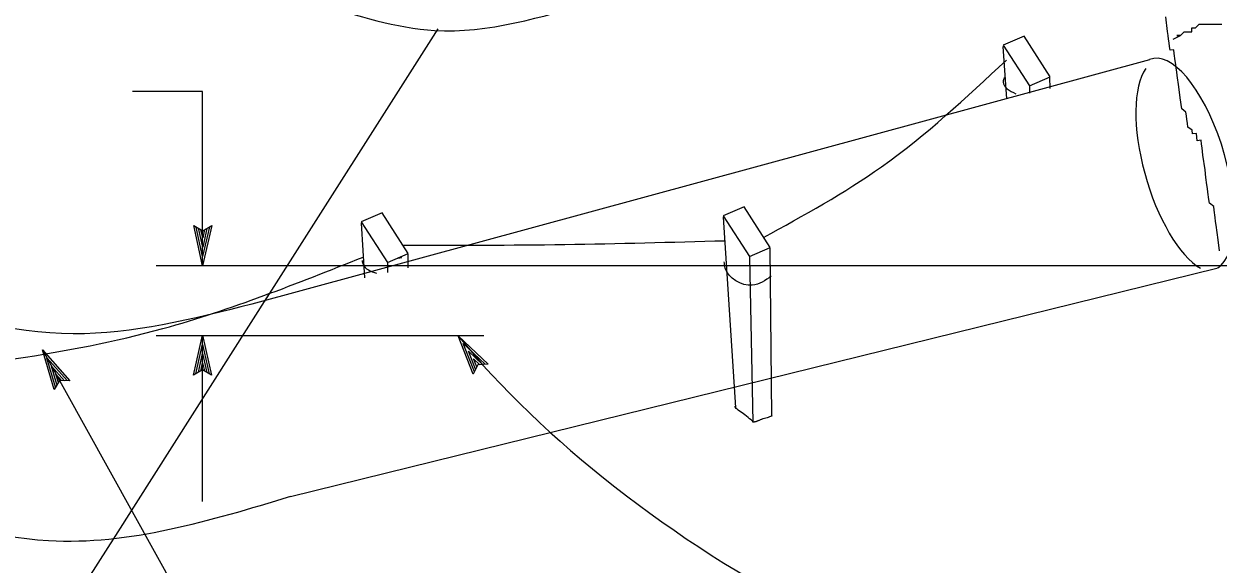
# Model space of a CAD drawing. Extents: x 6707406 to 6714471, y 1868570 to 1872341.
# Drawn here: x 6707735.3 to 6707906.2, y 1870192.8 to 1870270 of the extents above; entities that cross this region are included whole.
import ezdxf

# ---------------------------------------------------------------- set-up
doc = ezdxf.new("R2010")
doc.units = 0
doc.layers.add('56 Stg 3 Anno', color=7, linetype='Continuous')
doc.layers.add('60 Nongeo Data', color=7, linetype='Continuous')

msp = doc.modelspace()

# ---------------------------------------------------------------- linework, layer by layer
at = {"layer": '56 Stg 3 Anno'}
for p, q in [((6707760.89, 1870260.36), (6707750.85, 1870260.36)), ((6707760.89, 1870235.45), (6707760.89, 1870260.36)), ((6707760.89, 1870235.45), (6707759.64, 1870241.22)), ((6707759.64, 1870241.22), (6707759.64, 1870241.22)), ((6707759.64, 1870241.22), (6707760.92, 1870240.45)), ((6707760.9, 1870236.79), (6707759.99, 1870240.99)), ((6707760.91, 1870238.11), (6707760.32, 1870240.82)), ((6707762.21, 1870241.21), (6707760.89, 1870235.45)), ((6707761.86, 1870241), (6707760.9, 1870236.78)), ((6707761.52, 1870240.78), (6707760.91, 1870238.11)), ((6707760.92, 1870240.45), (6707762.21, 1870241.21)), ((6707762.21, 1870241.21), (6707762.21, 1870241.21)), ((6707760.91, 1870239.43), (6707760.66, 1870240.59)), ((6707761.18, 1870240.61), (6707760.91, 1870239.43)), ((6707943.59, 1870235.44), (6707754.24, 1870235.45)), ((6707760.89, 1870235.45), (6707760.89, 1870235.45)), ((6707801.13, 1870225.41), (6707754.24, 1870225.42)), ((6707759.6, 1870219.78), (6707760.89, 1870225.54)), ((6707760.89, 1870201.73), (6707760.89, 1870225.54)), ((6707760.89, 1870225.54), (6707760.89, 1870225.54)), ((6707760.89, 1870225.54), (6707762.17, 1870219.78)), ((6707799.62, 1870219.93), (6707797.45, 1870225.41)), ((6707797.45, 1870225.41), (6707797.45, 1870225.41)), ((6707797.45, 1870225.41), (6707801.74, 1870221.37)), ((6707759.94, 1870219.99), (6707760.89, 1870224.22)), ((6707760.9, 1870224.21), (6707761.82, 1870220.01)), ((6707799.79, 1870220.29), (6707798.2, 1870224.32)), ((6707798.2, 1870224.31), (6707801.33, 1870221.36)), ((6707737.98, 1870223.41), (6707791.39, 1870127.24)), ((6707739.66, 1870217.75), (6707737.98, 1870223.41)), ((6707737.98, 1870223.41), (6707737.98, 1870223.41)), ((6707737.98, 1870223.41), (6707741.9, 1870218.99)), ((6707739.86, 1870218.09), (6707738.62, 1870222.25)), ((6707738.63, 1870222.24), (6707741.49, 1870219.02)), ((6707760.29, 1870220.22), (6707760.89, 1870222.89)), ((6707760.89, 1870222.89), (6707761.49, 1870220.18)), ((6707799.95, 1870220.67), (6707798.94, 1870223.22)), ((6707798.94, 1870223.22), (6707800.96, 1870221.31)), ((6707800.13, 1870221), (6707799.68, 1870222.12)), ((6707799.68, 1870222.12), (6707800.55, 1870221.3)), ((6707740.05, 1870218.46), (6707739.27, 1870221.09)), ((6707739.27, 1870221.09), (6707741.11, 1870219.01)), ((6707760.89, 1870220.55), (6707759.6, 1870219.78)), ((6707760.62, 1870220.38), (6707760.89, 1870221.56)), ((6707760.89, 1870221.56), (6707761.14, 1870220.4)), ((6707762.17, 1870219.78), (6707760.89, 1870220.55)), ((6707800.26, 1870221.28), (6707799.62, 1870219.93)), ((6707801.74, 1870221.37), (6707800.26, 1870221.28)), ((6707801.74, 1870221.37), (6707801.74, 1870221.37)), ((6707740.41, 1870219.04), (6707739.66, 1870217.75)), ((6707740.26, 1870218.77), (6707739.91, 1870219.93)), ((6707739.91, 1870219.93), (6707740.7, 1870219.04)), ((6707741.9, 1870218.99), (6707740.41, 1870219.04)), ((6707741.9, 1870218.99), (6707741.9, 1870218.99)), ((6707759.6, 1870219.78), (6707759.6, 1870219.78)), ((6707762.17, 1870219.78), (6707762.17, 1870219.78)), ((6707799.62, 1870219.93), (6707799.62, 1870219.93)), ((6707739.66, 1870217.75), (6707739.66, 1870217.75))]:
    msp.add_line(p, q, dxfattribs=at)
msp.add_ellipse((6707855.02, 1870222.1), major_axis=(68.84, -42.22), ratio=0.434429, start_param=4.031868, end_param=5.732815, dxfattribs=at)
at = {"layer": '60 Nongeo Data'}
for p, q in [((6707769.79, 1870230.39), (6707794.62, 1870269.34)), ((6707788.83, 1870236.55), (6707789.39, 1870236.63)), ((6707773.47, 1870202.47), (6707906.05, 1870235.11)), ((6707748.46, 1870196.87), (6707770.41, 1870231.37)), ((6707690.72, 1870106.12), (6707748.46, 1870196.87))]:
    msp.add_line(p, q, dxfattribs=at)
for points in [[(6707906.43, 1870237.57), (6707906.21, 1870239.16), (6707906.07, 1870240.22), (6707905.93, 1870241.27), (6707905.86, 1870241.8), (6707905.79, 1870242.33), (6707905.65, 1870243.39), (6707905.58, 1870243.92), (6707904.97, 1870244.38), (6707904.9, 1870244.91), (6707904.76, 1870245.97), (6707904.69, 1870246.5), (6707904.62, 1870247.03), (6707904.48, 1870248.09), (6707904.34, 1870249.15), (6707904.05, 1870251.27), (6707903.98, 1870251.8), (6707903.91, 1870252.33), (6707903.84, 1870252.86), (6707903.77, 1870253.39), (6707903.24, 1870253.32), (6707903.17, 1870253.85), (6707903.1, 1870254.38), (6707902.57, 1870254.31), (6707902.5, 1870254.84), (6707901.89, 1870255.29), (6707901.82, 1870255.82), (6707901.75, 1870256.35), (6707901.68, 1870256.88), (6707901.61, 1870257.41), (6707901.01, 1870257.87), (6707900.8, 1870259.46), (6707900.58, 1870261.05), (6707900.37, 1870262.64), (6707900.3, 1870263.17), (6707900.23, 1870263.7), (6707900.16, 1870264.23), (6707900.09, 1870264.76), (6707899.95, 1870265.82), (6707899.88, 1870266.35), (6707899.35, 1870266.28), (6707899.27, 1870266.81), (6707899.2, 1870267.34), (6707899.13, 1870267.87), (6707899.06, 1870268.4), (6707898.99, 1870268.93), (6707898.71, 1870271.05)], [(6707899.77, 1870267.85), (6707900.84, 1870268.39), (6707900.3, 1870268.39), (6707900.84, 1870268.39), (6707901.37, 1870268.92), (6707901.91, 1870268.92), (6707902.44, 1870268.92), (6707902.44, 1870269.46), (6707902.98, 1870269.46), (6707903.52, 1870269.99), (6707904.05, 1870269.99), (6707905.12, 1870269.99), (6707906.73, 1870269.99)], [(6707875.43, 1870266.82), (6707875.91, 1870259.34)], [(6707896.4, 1870264.92), (6707767.96, 1870229.96)], [(6707882.17, 1870260.8), (6707882.15, 1870262.42)], [(6707879.27, 1870260.12), (6707879.25, 1870261.09)], [(6707783.57, 1870241.55), (6707784.07, 1870233.71)], [(6707835.38, 1870242.41), (6707837.13, 1870215.2)], [(6707842.36, 1870213.93), (6707842.1, 1870238.02)], [(6707787.41, 1870234.49), (6707787.38, 1870235.82)], [(6707790.31, 1870235.16), (6707790.29, 1870237.15)], [(6707839.7, 1870213.1), (6707839.2, 1870236.68)], [(6707842.42, 1870213.99), (6707842.38, 1870213.97), (6707842.32, 1870213.93), (6707842.16, 1870213.87), (6707842.04, 1870213.83), (6707841.84, 1870213.75), (6707841.68, 1870213.69), (6707841.28, 1870213.59), (6707841.08, 1870213.55), (6707840.88, 1870213.47), (6707840.82, 1870213.45), (6707840.7, 1870213.39), (6707840.62, 1870213.37), (6707840.54, 1870213.33), (6707840.48, 1870213.33), (6707840.4, 1870213.29), (6707840.34, 1870213.27), (6707840.26, 1870213.23), (6707840.19, 1870213.19), (6707840.11, 1870213.17), (6707840.09, 1870213.15), (6707839.99, 1870213.13), (6707839.95, 1870213.11), (6707839.89, 1870213.11), (6707839.85, 1870213.09), (6707839.79, 1870213.09), (6707839.77, 1870213.09), (6707839.73, 1870213.09), (6707839.71, 1870213.07), (6707839.69, 1870213.07), (6707839.65, 1870213.07), (6707839.65, 1870213.09), (6707839.63, 1870213.13), (6707839.61, 1870213.17), (6707839.53, 1870213.25), (6707839.37, 1870213.39), (6707839.17, 1870213.57), (6707838.95, 1870213.75), (6707838.71, 1870213.93), (6707838.51, 1870214.11), (6707838.29, 1870214.29), (6707837.97, 1870214.49), (6707837.73, 1870214.65), (6707837.55, 1870214.81), (6707837.41, 1870214.95), (6707837.27, 1870215.05), (6707837.17, 1870215.17), (6707837.07, 1870215.25), (6707837.03, 1870215.27), (6707837.01, 1870215.27), (6707837.01, 1870215.29), (6707836.99, 1870215.29)]]:
    msp.add_lwpolyline(points, dxfattribs=at)
for points in [[(6707875.45, 1870267.01), (6707879.22, 1870261.17), (6707882.17, 1870262.48), (6707878.44, 1870268.27)], [(6707783.58, 1870241.74), (6707787.35, 1870235.9), (6707790.3, 1870237.21), (6707786.57, 1870243)], [(6707835.4, 1870242.6), (6707839.17, 1870236.76), (6707842.12, 1870238.07), (6707838.39, 1870243.87)]]:
    msp.add_lwpolyline(points, close=True, dxfattribs=at)
for centre, start_param, end_param in [((6707901.11, 1870249.94), 3.24529, 6.331966), ((6707901.84, 1870249.71), 0.295282, 2.754116)]:
    msp.add_ellipse(centre, major_axis=(-4.42, 15.09), ratio=0.392736, start_param=start_param, end_param=end_param, dxfattribs=at)
for points in [[(6707777.57, 1870272.96), (6707794.09, 1870269.11), (6707817.1, 1870273.3)], [(6707841.14, 1870239.47), (6707858.05, 1870249.62), (6707875.92, 1870264.85)], [(6707875.59, 1870262.37), (6707875.47, 1870261.72), (6707877.28, 1870260.04)], [(6707789.54, 1870238.37), (6707812.73, 1870238.5), (6707835.6, 1870239.03)], [(6707767.96, 1870229.96), (6707742.38, 1870225.71), (6707715.5, 1870230.62), (6707693.04, 1870236.13)], [(6707712.75, 1870219.5), (6707755.22, 1870226.48), (6707783.85, 1870236.69)], [(6707783.72, 1870236.18), (6707783.85, 1870235.66), (6707785.79, 1870234.37)], [(6707842.27, 1870233.96), (6707839.55, 1870232.66), (6707835.67, 1870235.12), (6707835.54, 1870236.03)], [(6707713.94, 1870201.96), (6707738.84, 1870196.15), (6707773.53, 1870202.48)]]:
    msp.add_spline(points, degree=3, dxfattribs=at)

doc.saveas('drawing.dxf')
